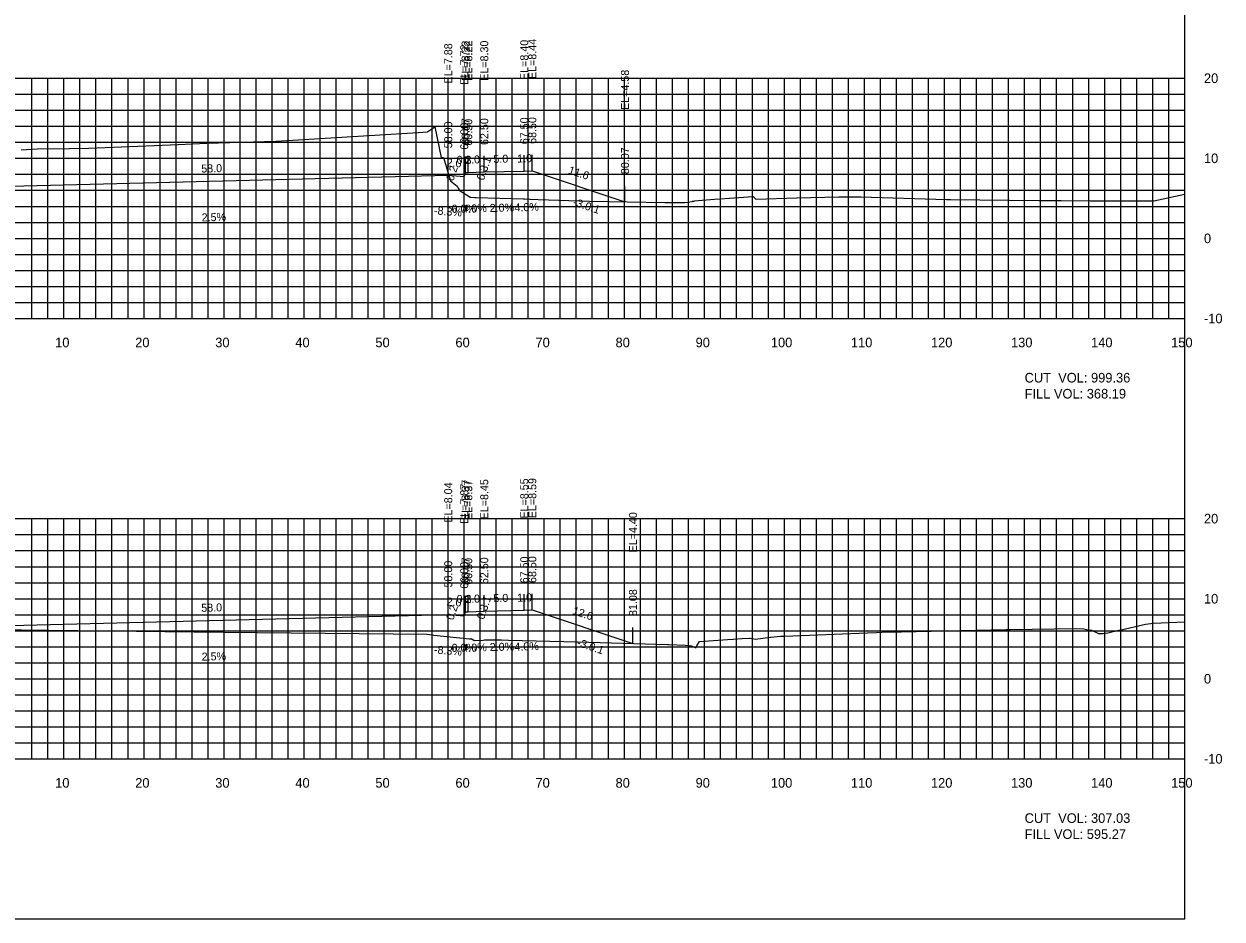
# Model space of a CAD drawing. Extents: x 1797419 to 1809236, y 248759 to 251512.
# Drawn here: x 1807736 to 1807885.7, y 250417.3 to 250529 of the extents above; entities that cross this region are included whole.
import ezdxf

# ---------------------------------------------------------------- set-up
doc = ezdxf.new("R2010")
doc.units = 0
for name, color, linetype in [('10', 7, 'Continuous'), ('3', 7, 'Continuous'), ('31', 7, 'Continuous'), ('4', 7, 'Continuous'), ('60', 7, 'Continuous'), ('ANNO-TXT', 7, 'Continuous'), ('CL-CNST', 7, 'Continuous'), ('Level 62', 7, 'Continuous'), ('M-ROADS', 7, 'Continuous')]:
    doc.layers.add(name, color=color, linetype=linetype)

msp = doc.modelspace()

# ---------------------------------------------------------------- linework, layer by layer
for p, q in [((1807791.17, 250510.47), (1807791.17, 250512.47)), ((1807791.5, 250510.47), (1807791.5, 250512.47)), ((1807793.5, 250510.55), (1807793.5, 250512.55)), ((1807798.5, 250510.65), (1807798.5, 250512.65)), ((1807799.5, 250510.69), (1807799.5, 250512.69)), ((1807789, 250510.14), (1807789, 250512.14)), ((1807791, 250509.97), (1807791, 250511.97)), ((1807811.08, 250506.83), (1807811.08, 250508.83)), ((1807789, 250455.29), (1807789, 250457.29)), ((1807791, 250455.13), (1807791, 250457.13)), ((1807791.17, 250455.63), (1807791.17, 250457.63)), ((1807791.5, 250455.63), (1807791.5, 250457.63)), ((1807793.5, 250455.71), (1807793.5, 250457.71)), ((1807798.5, 250455.81), (1807798.5, 250457.81)), ((1807799.5, 250455.85), (1807799.5, 250457.85)), ((1807812.08, 250451.65), (1807812.08, 250453.65))]:
    msp.add_line(p, q)
msp.add_lwpolyline([(1807581, 250417.26), (1807881, 250417.26), (1807881, 250607.26), (1807581, 250607.26)], close=True)
at = {"layer": '60'}
for p, q in [((1807881, 250492.26), (1807881, 250522.26)), ((1807881.06, 250522.26), (1807881, 250522.26)), ((1807881.06, 250512.26), (1807881, 250512.26)), ((1807881.06, 250502.26), (1807881, 250502.26)), ((1807581, 250492.26), (1807881, 250492.26)), ((1807741, 250492.2), (1807741, 250492.26)), ((1807751, 250492.2), (1807751, 250492.26)), ((1807761, 250492.2), (1807761, 250492.26)), ((1807771, 250492.2), (1807771, 250492.26)), ((1807781, 250492.2), (1807781, 250492.26)), ((1807791, 250492.2), (1807791, 250492.26)), ((1807801, 250492.2), (1807801, 250492.26)), ((1807811, 250492.2), (1807811, 250492.26)), ((1807821, 250492.2), (1807821, 250492.26)), ((1807831, 250492.2), (1807831, 250492.26)), ((1807841, 250492.2), (1807841, 250492.26)), ((1807851, 250492.2), (1807851, 250492.26)), ((1807861, 250492.2), (1807861, 250492.26)), ((1807871, 250492.2), (1807871, 250492.26)), ((1807881, 250492.2), (1807881, 250492.26)), ((1807881.06, 250492.26), (1807881, 250492.26)), ((1807881, 250437.26), (1807881, 250467.26)), ((1807881.06, 250467.26), (1807881, 250467.26)), ((1807881.06, 250457.26), (1807881, 250457.26)), ((1807881.06, 250447.26), (1807881, 250447.26)), ((1807581, 250437.26), (1807881, 250437.26)), ((1807741, 250437.2), (1807741, 250437.26)), ((1807751, 250437.2), (1807751, 250437.26)), ((1807761, 250437.2), (1807761, 250437.26)), ((1807771, 250437.2), (1807771, 250437.26)), ((1807781, 250437.2), (1807781, 250437.26)), ((1807791, 250437.2), (1807791, 250437.26)), ((1807801, 250437.2), (1807801, 250437.26)), ((1807811, 250437.2), (1807811, 250437.26)), ((1807821, 250437.2), (1807821, 250437.26)), ((1807831, 250437.2), (1807831, 250437.26)), ((1807841, 250437.2), (1807841, 250437.26)), ((1807851, 250437.2), (1807851, 250437.26)), ((1807861, 250437.2), (1807861, 250437.26)), ((1807871, 250437.2), (1807871, 250437.26)), ((1807881, 250437.2), (1807881, 250437.26)), ((1807881.06, 250437.26), (1807881, 250437.26))]:
    msp.add_line(p, q, dxfattribs=at)
at = {"layer": 'CL-CNST'}
for points in [[(1807659.23, 250508), (1807660.05, 250507.73), (1807661.05, 250507.69), (1807666.05, 250507.59), (1807668.05, 250507.51), (1807668.38, 250507.51), (1807668.55, 250507.01), (1807670.55, 250507.18), (1807731, 250508.69), (1807789, 250510.14), (1807791, 250509.97), (1807791.17, 250510.47), (1807791.5, 250510.47), (1807793.5, 250510.55), (1807798.5, 250510.65), (1807799.5, 250510.69), (1807811.08, 250506.83)], [(1807652.27, 250453.76), (1807655.25, 250452.77), (1807656.25, 250452.73), (1807661.25, 250452.63), (1807663.25, 250452.55), (1807663.58, 250452.55), (1807663.74, 250452.05), (1807665.74, 250452.21), (1807731, 250453.84), (1807789, 250455.29), (1807791, 250455.13), (1807791.17, 250455.63), (1807791.5, 250455.63), (1807793.5, 250455.71), (1807798.5, 250455.81), (1807799.5, 250455.85), (1807812.08, 250451.65)]]:
    msp.add_lwpolyline(points, dxfattribs=at)
at = {"layer": 'Level 62'}
for p, q in [((1807581, 250522.26), (1807881, 250522.26)), ((1807737, 250492.26), (1807737, 250522.26)), ((1807739, 250492.26), (1807739, 250522.26)), ((1807741, 250492.26), (1807741, 250522.26)), ((1807743, 250492.26), (1807743, 250522.26)), ((1807745, 250492.26), (1807745, 250522.26)), ((1807747, 250492.26), (1807747, 250522.26)), ((1807749, 250492.26), (1807749, 250522.26)), ((1807751, 250492.26), (1807751, 250522.26)), ((1807753, 250492.26), (1807753, 250522.26)), ((1807755, 250492.26), (1807755, 250522.26)), ((1807757, 250492.26), (1807757, 250522.26)), ((1807759, 250492.26), (1807759, 250522.26)), ((1807761, 250492.26), (1807761, 250522.26)), ((1807763, 250492.26), (1807763, 250522.26)), ((1807765, 250492.26), (1807765, 250522.26)), ((1807767, 250492.26), (1807767, 250522.26)), ((1807769, 250492.26), (1807769, 250522.26)), ((1807771, 250492.26), (1807771, 250522.26)), ((1807773, 250492.26), (1807773, 250522.26)), ((1807775, 250492.26), (1807775, 250522.26)), ((1807777, 250492.26), (1807777, 250522.26)), ((1807779, 250492.26), (1807779, 250522.26)), ((1807781, 250492.26), (1807781, 250522.26)), ((1807783, 250492.26), (1807783, 250522.26)), ((1807785, 250492.26), (1807785, 250522.26)), ((1807787, 250492.26), (1807787, 250522.26)), ((1807789, 250492.26), (1807789, 250522.26)), ((1807791, 250492.26), (1807791, 250522.26)), ((1807793, 250492.26), (1807793, 250522.26)), ((1807795, 250492.26), (1807795, 250522.26)), ((1807797, 250492.26), (1807797, 250522.26)), ((1807799, 250492.26), (1807799, 250522.26)), ((1807801, 250492.26), (1807801, 250522.26)), ((1807803, 250492.26), (1807803, 250522.26)), ((1807805, 250492.26), (1807805, 250522.26)), ((1807807, 250492.26), (1807807, 250522.26)), ((1807809, 250492.26), (1807809, 250522.26)), ((1807811, 250492.26), (1807811, 250522.26)), ((1807813, 250492.26), (1807813, 250522.26)), ((1807815, 250492.26), (1807815, 250522.26)), ((1807817, 250492.26), (1807817, 250522.26)), ((1807819, 250492.26), (1807819, 250522.26)), ((1807821, 250492.26), (1807821, 250522.26)), ((1807823, 250492.26), (1807823, 250522.26)), ((1807825, 250492.26), (1807825, 250522.26)), ((1807827, 250492.26), (1807827, 250522.26)), ((1807829, 250492.26), (1807829, 250522.26)), ((1807831, 250492.26), (1807831, 250522.26)), ((1807833, 250492.26), (1807833, 250522.26)), ((1807835, 250492.26), (1807835, 250522.26)), ((1807837, 250492.26), (1807837, 250522.26)), ((1807839, 250492.26), (1807839, 250522.26)), ((1807841, 250492.26), (1807841, 250522.26)), ((1807843, 250492.26), (1807843, 250522.26)), ((1807845, 250492.26), (1807845, 250522.26)), ((1807847, 250492.26), (1807847, 250522.26)), ((1807849, 250492.26), (1807849, 250522.26)), ((1807851, 250492.26), (1807851, 250522.26)), ((1807853, 250492.26), (1807853, 250522.26)), ((1807855, 250492.26), (1807855, 250522.26)), ((1807857, 250492.26), (1807857, 250522.26)), ((1807859, 250492.26), (1807859, 250522.26)), ((1807861, 250492.26), (1807861, 250522.26)), ((1807863, 250492.26), (1807863, 250522.26)), ((1807865, 250492.26), (1807865, 250522.26)), ((1807867, 250492.26), (1807867, 250522.26)), ((1807869, 250492.26), (1807869, 250522.26)), ((1807871, 250492.26), (1807871, 250522.26)), ((1807873, 250492.26), (1807873, 250522.26)), ((1807875, 250492.26), (1807875, 250522.26)), ((1807877, 250492.26), (1807877, 250522.26)), ((1807879, 250492.26), (1807879, 250522.26)), ((1807881, 250492.26), (1807881, 250522.26)), ((1807581, 250520.26), (1807881, 250520.26)), ((1807581, 250518.26), (1807881, 250518.26)), ((1807581, 250516.26), (1807881, 250516.26)), ((1807581, 250514.26), (1807881, 250514.26)), ((1807581, 250512.26), (1807881, 250512.26)), ((1807581, 250510.26), (1807881, 250510.26)), ((1807581, 250508.26), (1807881, 250508.26)), ((1807581, 250506.26), (1807881, 250506.26)), ((1807581, 250504.26), (1807881, 250504.26)), ((1807581, 250502.26), (1807881, 250502.26)), ((1807581, 250500.26), (1807881, 250500.26)), ((1807581, 250498.26), (1807881, 250498.26)), ((1807581, 250496.26), (1807881, 250496.26)), ((1807581, 250494.26), (1807881, 250494.26)), ((1807581, 250492.26), (1807881, 250492.26)), ((1807581, 250467.26), (1807881, 250467.26)), ((1807737, 250437.26), (1807737, 250467.26)), ((1807739, 250437.26), (1807739, 250467.26)), ((1807741, 250437.26), (1807741, 250467.26)), ((1807743, 250437.26), (1807743, 250467.26)), ((1807745, 250437.26), (1807745, 250467.26)), ((1807747, 250437.26), (1807747, 250467.26)), ((1807749, 250437.26), (1807749, 250467.26)), ((1807751, 250437.26), (1807751, 250467.26)), ((1807753, 250437.26), (1807753, 250467.26)), ((1807755, 250437.26), (1807755, 250467.26)), ((1807757, 250437.26), (1807757, 250467.26)), ((1807759, 250437.26), (1807759, 250467.26)), ((1807761, 250437.26), (1807761, 250467.26)), ((1807763, 250437.26), (1807763, 250467.26)), ((1807765, 250437.26), (1807765, 250467.26)), ((1807767, 250437.26), (1807767, 250467.26)), ((1807769, 250437.26), (1807769, 250467.26)), ((1807771, 250437.26), (1807771, 250467.26)), ((1807773, 250437.26), (1807773, 250467.26)), ((1807775, 250437.26), (1807775, 250467.26)), ((1807777, 250437.26), (1807777, 250467.26)), ((1807779, 250437.26), (1807779, 250467.26)), ((1807781, 250437.26), (1807781, 250467.26)), ((1807783, 250437.26), (1807783, 250467.26)), ((1807785, 250437.26), (1807785, 250467.26)), ((1807787, 250437.26), (1807787, 250467.26)), ((1807789, 250437.26), (1807789, 250467.26)), ((1807791, 250437.26), (1807791, 250467.26)), ((1807793, 250437.26), (1807793, 250467.26)), ((1807795, 250437.26), (1807795, 250467.26)), ((1807797, 250437.26), (1807797, 250467.26)), ((1807799, 250437.26), (1807799, 250467.26)), ((1807801, 250437.26), (1807801, 250467.26)), ((1807803, 250437.26), (1807803, 250467.26)), ((1807805, 250437.26), (1807805, 250467.26)), ((1807807, 250437.26), (1807807, 250467.26)), ((1807809, 250437.26), (1807809, 250467.26)), ((1807811, 250437.26), (1807811, 250467.26)), ((1807813, 250437.26), (1807813, 250467.26)), ((1807815, 250437.26), (1807815, 250467.26)), ((1807817, 250437.26), (1807817, 250467.26)), ((1807819, 250437.26), (1807819, 250467.26)), ((1807821, 250437.26), (1807821, 250467.26)), ((1807823, 250437.26), (1807823, 250467.26)), ((1807825, 250437.26), (1807825, 250467.26)), ((1807827, 250437.26), (1807827, 250467.26)), ((1807829, 250437.26), (1807829, 250467.26)), ((1807831, 250437.26), (1807831, 250467.26)), ((1807833, 250437.26), (1807833, 250467.26)), ((1807835, 250437.26), (1807835, 250467.26)), ((1807837, 250437.26), (1807837, 250467.26)), ((1807839, 250437.26), (1807839, 250467.26)), ((1807841, 250437.26), (1807841, 250467.26)), ((1807843, 250437.26), (1807843, 250467.26)), ((1807845, 250437.26), (1807845, 250467.26)), ((1807847, 250437.26), (1807847, 250467.26)), ((1807849, 250437.26), (1807849, 250467.26)), ((1807851, 250437.26), (1807851, 250467.26)), ((1807853, 250437.26), (1807853, 250467.26)), ((1807855, 250437.26), (1807855, 250467.26)), ((1807857, 250437.26), (1807857, 250467.26)), ((1807859, 250437.26), (1807859, 250467.26)), ((1807861, 250437.26), (1807861, 250467.26)), ((1807863, 250437.26), (1807863, 250467.26)), ((1807865, 250437.26), (1807865, 250467.26)), ((1807867, 250437.26), (1807867, 250467.26)), ((1807869, 250437.26), (1807869, 250467.26)), ((1807871, 250437.26), (1807871, 250467.26)), ((1807873, 250437.26), (1807873, 250467.26)), ((1807875, 250437.26), (1807875, 250467.26)), ((1807877, 250437.26), (1807877, 250467.26)), ((1807879, 250437.26), (1807879, 250467.26)), ((1807881, 250437.26), (1807881, 250467.26)), ((1807581, 250465.26), (1807881, 250465.26)), ((1807581, 250463.26), (1807881, 250463.26)), ((1807581, 250461.26), (1807881, 250461.26)), ((1807581, 250459.26), (1807881, 250459.26)), ((1807581, 250457.26), (1807881, 250457.26)), ((1807581, 250455.26), (1807881, 250455.26)), ((1807581, 250453.26), (1807881, 250453.26)), ((1807581, 250451.26), (1807881, 250451.26)), ((1807581, 250449.26), (1807881, 250449.26)), ((1807581, 250447.26), (1807881, 250447.26)), ((1807581, 250445.26), (1807881, 250445.26)), ((1807581, 250443.26), (1807881, 250443.26)), ((1807581, 250441.26), (1807881, 250441.26)), ((1807581, 250439.26), (1807881, 250439.26)), ((1807581, 250437.26), (1807881, 250437.26))]:
    msp.add_line(p, q, dxfattribs=at)
at = {"layer": 'M-ROADS'}
for points in [[(1807735.64, 250513.33), (1807737.66, 250513.44), (1807741.68, 250513.49), (1807744.1, 250513.54), (1807752.26, 250513.87), (1807755.26, 250514), (1807758.83, 250514.14), (1807767.49, 250514.4), (1807785.25, 250515.49), (1807786.42, 250515.55), (1807786.47, 250515.6), (1807787.32, 250516.21), (1807788.1, 250512.36), (1807788.4, 250512.35), (1807789.28, 250509.44), (1807790.1, 250508.79), (1807790.26, 250508.53), (1807790.44, 250508.19), (1807790.47, 250508.21), (1807790.48, 250508.21), (1807791.62, 250507.48), (1807791.7, 250507.39), (1807791.76, 250507.39), (1807791.84, 250507.39), (1807792.34, 250507.36), (1807792.48, 250507.36), (1807798.39, 250507.21), (1807798.39, 250507.21), (1807798.56, 250507.2), (1807799.19, 250507.16), (1807799.22, 250507.16), (1807800.22, 250507.12), (1807806.64, 250506.9), (1807816.04, 250506.76), (1807816.78, 250506.76), (1807818.54, 250506.74), (1807818.95, 250506.8), (1807819.47, 250506.88), (1807819.52, 250506.89), (1807819.69, 250506.92), (1807819.81, 250506.94), (1807820.24, 250507.01), (1807822.28, 250507.16), (1807822.92, 250507.2), (1807824.15, 250507.29), (1807827.06, 250507.5), (1807827.07, 250507.49), (1807827.43, 250507.15), (1807832.54, 250507.34), (1807837.8, 250507.46), (1807838.23, 250507.46), (1807838.3, 250507.46), (1807840.56, 250507.44), (1807851.22, 250507.12), (1807851.36, 250507.12), (1807851.72, 250507.12), (1807862.78, 250507.01), (1807865.08, 250506.97), (1807865.51, 250506.97), (1807865.58, 250506.97), (1807869.2, 250506.94), (1807876.65, 250506.93), (1807876.93, 250506.93), (1807877.15, 250506.93), (1807881, 250507.79)], [(1807729.6, 250453.44), (1807738.7, 250453.31), (1807739.13, 250453.31), (1807760.88, 250453.1), (1807786.37, 250452.82), (1807787.22, 250452.7), (1807791.67, 250452.25), (1807791.76, 250452.25), (1807791.94, 250452.23), (1807792.22, 250452.05), (1807793.38, 250452.09), (1807793.51, 250452.11), (1807793.63, 250452.11), (1807794.13, 250452.13), (1807794.34, 250452.13), (1807794.4, 250452.13), (1807795.58, 250452.11), (1807795.66, 250452.11), (1807796.53, 250452.09), (1807805.15, 250451.87), (1807816.42, 250451.52), (1807816.56, 250451.52), (1807818.59, 250451.44), (1807819.05, 250451.42), (1807819.1, 250451.41), (1807819.33, 250451.36), (1807819.47, 250451.33), (1807819.48, 250451.32), (1807819.93, 250451.14), (1807820.06, 250451.39), (1807820.38, 250451.93), (1807823.89, 250452.17), (1807824.61, 250452.22), (1807825.72, 250452.29), (1807826.57, 250452.35), (1807826.7, 250452.33), (1807826.87, 250452.31), (1807826.97, 250452.3), (1807827.39, 250452.22), (1807829.23, 250452.44), (1807829.31, 250452.45), (1807830.5, 250452.6), (1807830.82, 250452.6), (1807831, 250452.6), (1807841.36, 250453), (1807842.5, 250453.04), (1807843.81, 250453.11), (1807843.85, 250453.11), (1807844.31, 250453.11), (1807845.58, 250453.11), (1807858.71, 250453.41), (1807859.04, 250453.41), (1807859.21, 250453.41), (1807867.43, 250453.55), (1807868.38, 250453.51), (1807868.89, 250453.39), (1807869.01, 250453.35), (1807869.36, 250453.35), (1807870.23, 250452.93), (1807870.28, 250452.91), (1807870.3, 250452.91), (1807870.75, 250452.91), (1807870.78, 250452.91), (1807870.79, 250452.91), (1807871.39, 250452.99), (1807872.76, 250453.35), (1807872.89, 250453.35), (1807876.09, 250454.07), (1807877.09, 250454.22), (1807880.99, 250454.36), (1807881, 250454.36)]]:
    msp.add_lwpolyline(points, dxfattribs=at)

# ---------------------------------------------------------------- texts
for s, rotation, p in [('0.3:1', 71.5647, (1807793.46, 250509.43)), ('-3.0:1', 341.5651, (1807804.5, 250506.39)), ('0.3:1', 71.5647, (1807793.46, 250454.59)), ('-3.0:1', 341.5651, (1807805, 250451.38))]:
    msp.add_text(s, height=1, rotation=rotation).set_placement(p)
at = {"layer": '10'}
for s, p in [('10', (1807739.9, 250488.66)), ('20', (1807749.9, 250488.66)), ('30', (1807759.9, 250488.66)), ('40', (1807769.9, 250488.66)), ('50', (1807779.9, 250488.66)), ('60', (1807789.9, 250488.66)), ('70', (1807799.9, 250488.66)), ('80', (1807809.9, 250488.66)), ('90', (1807819.9, 250488.66)), ('100', (1807829.3, 250488.66)), ('110', (1807839.3, 250488.66)), ('120', (1807849.3, 250488.66)), ('130', (1807859.3, 250488.66)), ('140', (1807869.3, 250488.66)), ('150', (1807879.3, 250488.66)), ('10', (1807739.9, 250433.66)), ('20', (1807749.9, 250433.66)), ('30', (1807759.9, 250433.66)), ('40', (1807769.9, 250433.66)), ('50', (1807779.9, 250433.66)), ('60', (1807789.9, 250433.66)), ('70', (1807799.9, 250433.66)), ('80', (1807809.9, 250433.66)), ('90', (1807819.9, 250433.66)), ('100', (1807829.3, 250433.66)), ('110', (1807839.3, 250433.66)), ('120', (1807849.3, 250433.66)), ('130', (1807859.3, 250433.66)), ('140', (1807869.3, 250433.66)), ('150', (1807879.3, 250433.66))]:
    msp.add_text(s, height=1.2, dxfattribs=at).set_placement(p)
at = {"layer": '3'}
for s, p in [('EL=7.88', (1807789.5, 250521.6)), ('EL=7.72', (1807791.5, 250521.44)), ('EL=8.22', (1807791.67, 250521.94)), ('EL=8.22', (1807792, 250521.94)), ('EL=8.30', (1807794, 250521.94)), ('EL=8.40', (1807799, 250522.04)), ('EL=8.44', (1807800, 250522.16)), ('EL=4.58', (1807811.58, 250518.3)), ('60.17', (1807791.67, 250513.92)), ('60.50', (1807792, 250513.84)), ('62.50', (1807794, 250513.92)), ('67.50', (1807799, 250514.02)), ('68.50', (1807800, 250514.06)), ('58.00', (1807789.5, 250513.51)), ('60.00', (1807791.5, 250513.34)), ('80.07', (1807811.58, 250510.28)), ('EL=8.37', (1807791.67, 250467.09)), ('EL=8.37', (1807792, 250467.09)), ('EL=8.45', (1807794, 250467.17)), ('EL=8.55', (1807799, 250467.27)), ('EL=8.59', (1807800, 250467.31)), ('EL=8.04', (1807789.5, 250466.76)), ('EL=7.87', (1807791.5, 250466.59)), ('EL=4.40', (1807812.58, 250463.04)), ('58.00', (1807789.5, 250458.66)), ('60.00', (1807791.5, 250458.5)), ('60.17', (1807791.67, 250459.08)), ('60.50', (1807792, 250459)), ('62.50', (1807794, 250459.08)), ('67.50', (1807799, 250459.18)), ('68.50', (1807800, 250459.22)), ('81.08', (1807812.58, 250455.1))]:
    msp.add_text(s, height=1, rotation=90, dxfattribs=at).set_placement(p)
at = {"layer": '31'}
for s, p in [('20', (1807883.4, 250521.66)), ('10', (1807883.4, 250511.66)), ('0', (1807883.4, 250501.66)), ('-10', (1807883.4, 250491.66)), ('20', (1807883.4, 250466.66)), ('10', (1807883.4, 250456.66)), ('0', (1807883.4, 250446.66)), ('-10', (1807883.4, 250436.66))]:
    msp.add_text(s, height=1.2, dxfattribs=at).set_placement(p)
at = {"layer": '4'}
for s, p in [('0.3', (1807790.05, 250511.57)), ('0.0%', (1807789.42, 250505.47)), ('0.3', (1807790.05, 250456.73)), ('0.0%', (1807789.42, 250450.63))]:
    msp.add_text(s, height=1, dxfattribs=at).set_placement(p)
for s, rotation, p in [('2.0', 2.2906, (1807791.13, 250511.56)), ('5.0', 1.1458, (1807794.65, 250511.68)), ('1.0', 2.2906, (1807797.63, 250511.72)), ('58.0', 1.4321, (1807758.16, 250510.47)), ('0.2', 71.5647, (1807789.64, 250509.35)), ('2.0', 355.2364, (1807788.77, 250511.26)), ('11.6', 341.5651, (1807803.92, 250510.38)), ('4.0%', 2.2906, (1807790.79, 250505.44)), ('2.0%', 1.1458, (1807794.19, 250505.56)), ('4.0%', 2.2906, (1807797.29, 250505.6)), ('2.5%', 1.4321, (1807758.21, 250504.37)), ('-8.3%', 355.2364, (1807787.19, 250505.27)), ('2.0', 355.2364, (1807788.77, 250456.42)), ('2.0', 2.2906, (1807791.13, 250456.71)), ('5.0', 1.1458, (1807794.65, 250456.83)), ('1.0', 2.2906, (1807797.63, 250456.87)), ('58.0', 1.4321, (1807758.16, 250455.62)), ('0.2', 71.5647, (1807789.64, 250454.51)), ('12.6', 341.5651, (1807804.43, 250455.36)), ('-8.3%', 355.2364, (1807787.19, 250450.43)), ('4.0%', 2.2906, (1807790.79, 250450.59)), ('2.0%', 1.1458, (1807794.19, 250450.72)), ('4.0%', 2.2906, (1807797.29, 250450.75)), ('2.5%', 1.4321, (1807758.21, 250449.52))]:
    msp.add_text(s, height=1, rotation=rotation, dxfattribs=at).set_placement(p)
at = {"layer": 'ANNO-TXT'}
for s, p in [('CUT  VOL: 999.36', (1807861, 250484.26)), ('FILL VOL: 368.19', (1807861, 250482.26)), ('CUT  VOL: 307.03', (1807861, 250429.26)), ('FILL VOL: 595.27', (1807861, 250427.26))]:
    msp.add_text(s, height=1.2, dxfattribs=at).set_placement(p)

doc.saveas('drawing.dxf')
